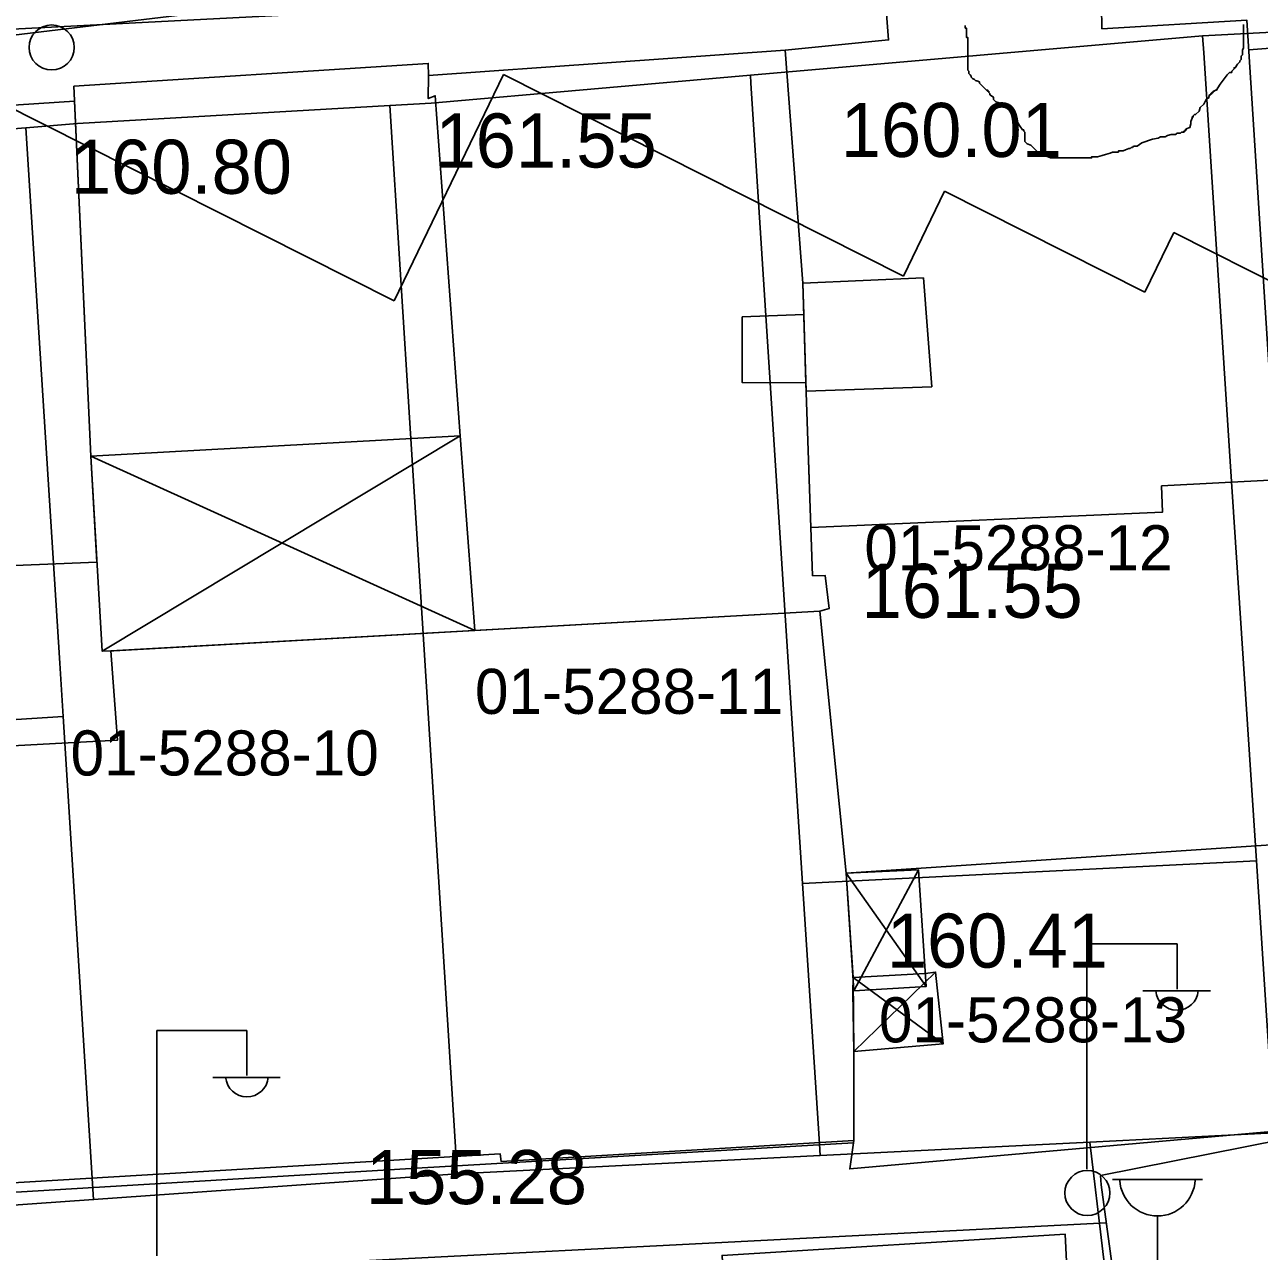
# Model space of a CAD drawing. Extents: x 419101 to 420177, y 4451541 to 4452254.
# Drawn here: x 419905.96 to 419933.36, y 4451804.94 to 4451832.16 of the extents above; entities that cross this region are included whole.
import ezdxf

# ---------------------------------------------------------------- set-up
doc = ezdxf.new("R2010")
doc.units = 0
for name, color, linetype in [('2_KADASTRO', 7, 'Continuous'), ('3_HALİHAZIR', 7, 'Continuous'), ('Level 3', 7, 'Continuous'), ('Level 62', 7, 'Continuous')]:
    doc.layers.add(name, color=color, linetype=linetype)

msp = doc.modelspace()

# ---------------------------------------------------------------- linework, layer by layer
at = {"layer": '2_KADASTRO'}
for points in [[(419929.599, 4451807.363), (419933.692, 4451807.567), (419933.672, 4451807.887), (419933.298, 4451813.605), (419932.726, 4451822.357), (419932.127, 4451831.536), (419932.103, 4451831.914), (419942.228, 4451832.442), (419960.444, 4451833.976), (419966.957, 4451767.405), (419964.966, 4451767.212), (419944.453, 4451765.219), (419944.306, 4451768.129), (419943.886, 4451776.419), (419932.776, 4451780.954), (419932.727, 4451781.361), (419929.891, 4451804.935)], [(419922.066, 4451831.036), (419932.103, 4451831.914), (419932.127, 4451831.536), (419932.726, 4451822.357), (419933.298, 4451813.605), (419923.958, 4451813.138), (419923.225, 4451813.102), (419922.862, 4451818.712), (419922.077, 4451830.862)], [(419914.064, 4451830.367), (419914.98, 4451830.42), (419922.066, 4451831.036), (419922.077, 4451830.862), (419922.862, 4451818.712), (419923.225, 4451813.102), (419923.598, 4451807.324), (419923.615, 4451807.064), (419915.559, 4451806.662), (419915.544, 4451806.9), (419915.077, 4451814.307), (419914.523, 4451823.091)], [(419905.989, 4451829.874), (419907.13, 4451829.965), (419914.064, 4451830.367), (419914.523, 4451823.091), (419915.077, 4451814.307), (419915.544, 4451806.9), (419915.559, 4451806.662), (419907.49, 4451806.09), (419906.814, 4451816.807), (419906.739, 4451817.99)], [(419897.944, 4451829.231), (419905.989, 4451829.874), (419906.739, 4451817.99), (419906.814, 4451816.807), (419899.744, 4451816.355), (419898.749, 4451816.291), (419898.616, 4451818.423), (419898.467, 4451820.821), (419898.354, 4451822.647)], [(419898.749, 4451816.291), (419899.744, 4451816.355), (419906.814, 4451816.807), (419907.49, 4451806.09), (419899.42, 4451805.517), (419899.388, 4451806.026), (419898.94, 4451813.223)], [(419923.225, 4451813.102), (419923.958, 4451813.138), (419933.298, 4451813.605), (419933.672, 4451807.887), (419933.692, 4451807.567), (419929.599, 4451807.363), (419923.615, 4451807.064), (419923.598, 4451807.324)]]:
    msp.add_lwpolyline(points, close=True, dxfattribs=at)
at = {"layer": '3_HALİHAZIR'}
for p, q in [((419907.678, 4451818.259), (419915.627, 4451823.037)), ((419915.948, 4451818.717), (419907.428, 4451822.585)), ((419924.366, 4451810.719), (419925.796, 4451813.409)), ((419924.191, 4451813.329), (419925.966, 4451810.813)), ((419929.536, 4451806.76), (419929.536, 4451811.76)), ((419929.536, 4451811.76), (419931.536, 4451811.76)), ((419931.536, 4451810.76), (419931.536, 4451811.76)), ((419926.343, 4451809.542), (419924.346, 4451811.015)), ((419924.364, 4451809.371), (419926.177, 4451811.136)), ((419930.776, 4451810.72), (419932.276, 4451810.72)), ((419908.893, 4451804.839), (419908.893, 4451809.839)), ((419908.893, 4451809.839), (419910.893, 4451809.839)), ((419910.893, 4451808.839), (419910.893, 4451809.839)), ((419910.133, 4451808.799), (419911.633, 4451808.799)), ((419930.102, 4451806.532), (419932.102, 4451806.532)), ((419931.102, 4451801.532), (419931.102, 4451805.725))]:
    msp.add_line(p, q, dxfattribs=at)
for points in [[(419933.13, 4451831.605), (419950.211, 4451832.932), (419960.225, 4451833.652), (419960.638, 4451833.569), (419960.976, 4451833.352), (419961.186, 4451833.123), (419961.38, 4451832.838), (419961.611, 4451832.326), (419961.769, 4451831.855), (419961.891, 4451831.296), (419961.923, 4451830.836), (419961.847, 4451830.375), (419961.46, 4451829.552), (419960.831, 4451828.633)], [(419932.303, 4451833.435), (419897.628, 4451831.646), (419885.354, 4451831.018), (419885.134, 4451831.042), (419885, 4451831.1), (419884.842, 4451831.238), (419884.713, 4451831.422), (419884.475, 4451831.771), (419884.369, 4451831.945), (419884.316, 4451832.013), (419884.164, 4451832.208)], [(419929.855, 4451806.414), (419929.84, 4451806.621), (419934.688, 4451807.581), (419934.324, 4451812.772)], [(419924.356, 4451807.347), (419914.783, 4451806.794), (419900.943, 4451805.961), (419892.67, 4451805.336)], [(419945.897, 4451768.473), (419944.424, 4451768.303), (419934.808, 4451769.885), (419929.855, 4451806.414)], [(419854.872, 4451800.807), (419854.824, 4451801.12), (419854.83, 4451801.251), (419854.89, 4451801.343), (419871.116, 4451802.486), (419886.173, 4451803.097), (419905.651, 4451804.328), (419929.968, 4451805.575)]]:
    msp.add_lwpolyline(points, dxfattribs=at)
for points in [[(419923.41, 4451821.003), (419931.215, 4451821.345), (419931.193, 4451821.926), (419933.738, 4451822.058), (419933.088, 4451832.258), (419929.868, 4451832.071), (419929.855, 4451833.083), (419925.055, 4451832.801), (419925.134, 4451831.82), (419922.838, 4451831.592), (419923.231, 4451826.426), (419923.252, 4451825.731), (419923.296, 4451824.209), (419923.296, 4451824.209)], [(419923.607, 4451819.149), (419923.815, 4451819.201), (419923.729, 4451819.934), (419923.448, 4451819.933), (419923.296, 4451824.209), (419923.231, 4451826.426), (419922.838, 4451831.592), (419914.925, 4451831.034), (419914.917, 4451830.52), (419915.074, 4451830.583), (419915.627, 4451823.037), (419915.948, 4451818.717)], [(419907.428, 4451822.585), (419915.627, 4451823.037), (419915.074, 4451830.583), (419914.917, 4451830.52), (419914.925, 4451831.034), (419914.917, 4451831.301), (419907.053, 4451830.792), (419907.428, 4451822.585)], [(419891.692, 4451820.1), (419896.95, 4451820.217), (419897.033, 4451817.99), (419899.872, 4451818.138), (419899.737, 4451819.916), (419907.564, 4451820.235), (419907.428, 4451822.585), (419907.068, 4451830.461), (419891.037, 4451829.415)], [(419925.91, 4451826.539), (419923.231, 4451826.426), (419923.302, 4451824.027), (419926.092, 4451824.125)], [(419923.252, 4451825.731), (419921.887, 4451825.674), (419921.885, 4451824.218), (419923.296, 4451824.209)], [(419915.948, 4451818.717), (419907.941, 4451818.266), (419907.678, 4451818.259), (419907.428, 4451822.585), (419915.627, 4451823.037)], [(419933.738, 4451822.058), (419933.982, 4451816.382), (419934.067, 4451813.987), (419924.191, 4451813.329), (419923.607, 4451819.149), (419923.815, 4451819.201), (419923.729, 4451819.934), (419923.448, 4451819.933), (419923.41, 4451821.003), (419931.215, 4451821.345), (419931.193, 4451821.926), (419933.738, 4451822.058)], [(419924.364, 4451807.399), (419924.364, 4451809.371), (419924.346, 4451811.015), (419924.191, 4451813.329), (419923.607, 4451819.149), (419907.873, 4451818.263), (419908.018, 4451816.281), (419900.054, 4451815.852), (419900.477, 4451806.15), (419916.513, 4451807.107), (419916.539, 4451806.932)], [(419924.191, 4451813.329), (419934.067, 4451813.987), (419934.555, 4451807.677), (419924.272, 4451806.77), (419924.364, 4451807.399), (419924.364, 4451809.371), (419924.341, 4451810.692), (419924.346, 4451811.015)], [(419924.366, 4451810.719), (419924.191, 4451813.329), (419925.796, 4451813.409), (419925.966, 4451810.813)], [(419924.341, 4451810.692), (419924.364, 4451809.371), (419926.343, 4451809.542), (419926.177, 4451811.136), (419925.947, 4451811.105), (419924.346, 4451811.015)], [(419921.86, 4451796.422), (419929.459, 4451796.994), (419929.051, 4451805.322), (419921.438, 4451804.849)]]:
    msp.add_lwpolyline(points, close=True, dxfattribs=at)
for centre in [(419906.559, 4451831.655), (419929.546, 4451806.235)]:
    msp.add_circle(centre, 0.5, dxfattribs=at)
for centre, radius, start, end in [((419931.536, 4451810.764), 0.474, 184.8384, 355.1464), ((419910.893, 4451808.842), 0.474, 184.8384, 355.1464), ((419931.102, 4451806.562), 0.837, 183.298, 356.9072)]:
    msp.add_arc(centre, radius, start, end, dxfattribs=at)
at = {"layer": 'Level 3'}
for points in [[(419928.757, 4451829.203), (419928.731, 4451829.203), (419928.601, 4451829.255), (419928.575, 4451829.281), (419928.549, 4451829.281), (419928.549, 4451829.307), (419928.471, 4451829.307), (419928.419, 4451829.359), (419928.342, 4451829.437), (419928.29, 4451829.489), (419928.212, 4451829.515), (419928.186, 4451829.541), (419928.16, 4451829.567), (419928.16, 4451829.593), (419928.16, 4451829.671), (419928.16, 4451829.749), (419928.16, 4451829.774), (419928.134, 4451829.8), (419928.134, 4451829.826), (419928.108, 4451829.826), (419928.056, 4451829.904), (419928.004, 4451829.982), (419927.978, 4451830.06), (419927.952, 4451830.086), (419927.952, 4451830.112), (419927.926, 4451830.138), (419927.875, 4451830.164), (419927.849, 4451830.19), (419927.849, 4451830.216), (419927.823, 4451830.242), (419927.823, 4451830.268), (419927.745, 4451830.32), (419927.745, 4451830.346), (419927.719, 4451830.372), (419927.641, 4451830.398), (419927.589, 4451830.424), (419927.511, 4451830.45), (419927.485, 4451830.476), (419927.46, 4451830.502), (419927.46, 4451830.528), (419927.46, 4451830.554), (419927.382, 4451830.605), (419927.382, 4451830.631), (419927.356, 4451830.657), (419927.356, 4451830.683), (419927.33, 4451830.683), (419927.33, 4451830.709), (419927.304, 4451830.709), (419927.278, 4451830.735), (419927.252, 4451830.761), (419927.226, 4451830.787), (419927.2, 4451830.813), (419927.174, 4451830.839), (419927.148, 4451830.865), (419927.148, 4451830.891), (419927.096, 4451830.917), (419927.07, 4451830.917), (419927.044, 4451830.943), (419926.993, 4451830.969), (419926.967, 4451830.995), (419926.967, 4451831.021), (419926.941, 4451831.047), (419926.915, 4451831.073), (419926.915, 4451831.099), (419926.915, 4451831.125), (419926.889, 4451831.151), (419926.889, 4451831.177), (419926.889, 4451831.203), (419926.889, 4451831.281), (419926.889, 4451831.333), (419926.889, 4451831.359), (419926.889, 4451831.385), (419926.889, 4451831.41), (419926.889, 4451831.436), (419926.889, 4451831.462), (419926.889, 4451831.488), (419926.889, 4451831.514), (419926.889, 4451831.54), (419926.889, 4451831.566), (419926.889, 4451831.592), (419926.889, 4451831.618), (419926.889, 4451831.644), (419926.889, 4451831.67), (419926.889, 4451831.696), (419926.889, 4451831.722), (419926.889, 4451831.748), (419926.889, 4451831.826), (419926.889, 4451831.852), (419926.889, 4451831.878), (419926.863, 4451831.878), (419926.863, 4451831.904), (419926.863, 4451831.93), (419926.863, 4451831.956), (419926.863, 4451831.982), (419926.863, 4451832.008), (419926.863, 4451832.034), (419926.863, 4451832.06), (419926.863, 4451832.086), (419926.837, 4451832.086), (419926.837, 4451832.112), (419926.837, 4451832.138)], [(419933.011, 4451832.164), (419933.011, 4451832.086), (419933.011, 4451832.008), (419933.011, 4451831.93), (419933.011, 4451831.852), (419933.011, 4451831.774), (419933.011, 4451831.722), (419933.011, 4451831.644), (419932.985, 4451831.592), (419932.985, 4451831.488), (419932.959, 4451831.462), (419932.959, 4451831.385), (419932.933, 4451831.359), (419932.933, 4451831.333), (419932.881, 4451831.281), (419932.829, 4451831.203), (419932.803, 4451831.203), (419932.803, 4451831.177), (419932.777, 4451831.151), (419932.751, 4451831.125), (419932.751, 4451831.099), (419932.726, 4451831.099), (419932.7, 4451831.099)], [(419932.7, 4451831.099), (419932.648, 4451831.047), (419932.492, 4451830.839), (419932.44, 4451830.761), (419932.414, 4451830.709), (419932.388, 4451830.709), (419932.362, 4451830.683), (419932.336, 4451830.683), (419932.336, 4451830.657), (419932.31, 4451830.657), (419932.31, 4451830.631), (419932.285, 4451830.631), (419932.285, 4451830.605), (419932.259, 4451830.605), (419932.233, 4451830.528), (419932.207, 4451830.528), (419932.181, 4451830.502), (419932.129, 4451830.398), (419932.051, 4451830.32), (419932.025, 4451830.242), (419931.947, 4451830.164), (419931.921, 4451830.164), (419931.895, 4451830.138), (419931.895, 4451830.112), (419931.869, 4451830.112), (419931.869, 4451830.086), (419931.844, 4451830.008), (419931.844, 4451829.956), (419931.818, 4451829.878), (419931.74, 4451829.852), (419931.74, 4451829.826), (419931.714, 4451829.826), (419931.714, 4451829.8), (419931.688, 4451829.8), (419931.688, 4451829.774), (419931.662, 4451829.774), (419931.636, 4451829.774), (419931.61, 4451829.749), (419931.584, 4451829.749), (419931.558, 4451829.749), (419931.532, 4451829.749), (419931.506, 4451829.723), (419931.48, 4451829.723), (419931.454, 4451829.723), (419931.428, 4451829.723), (419931.403, 4451829.723), (419931.325, 4451829.697), (419931.273, 4451829.671), (419931.195, 4451829.671), (419931.169, 4451829.671), (419931.117, 4451829.645), (419930.988, 4451829.619), (419930.754, 4451829.541), (419930.65, 4451829.463), (419930.572, 4451829.463), (419930.547, 4451829.437), (419930.521, 4451829.437), (419930.495, 4451829.411), (419930.469, 4451829.411), (419930.391, 4451829.385), (419930.339, 4451829.359), (419930.313, 4451829.359), (419930.287, 4451829.359), (419930.261, 4451829.359), (419930.235, 4451829.359), (419930.235, 4451829.333), (419930.209, 4451829.333), (419930.183, 4451829.333), (419930.106, 4451829.333), (419930.054, 4451829.307), (419929.95, 4451829.281), (419929.872, 4451829.255), (419929.768, 4451829.229), (419929.716, 4451829.229), (419929.69, 4451829.229), (419929.665, 4451829.229), (419929.639, 4451829.229), (419929.639, 4451829.203), (419929.613, 4451829.203), (419929.587, 4451829.203), (419929.561, 4451829.203), (419929.535, 4451829.203), (419929.509, 4451829.203), (419929.483, 4451829.203), (419929.457, 4451829.203), (419929.431, 4451829.203), (419929.405, 4451829.203), (419929.327, 4451829.203), (419929.275, 4451829.203), (419929.198, 4451829.203), (419929.146, 4451829.203), (419929.12, 4451829.203), (419929.094, 4451829.203), (419929.042, 4451829.203), (419928.964, 4451829.203), (419928.938, 4451829.203), (419928.886, 4451829.203), (419928.86, 4451829.203), (419928.808, 4451829.203), (419928.783, 4451829.203), (419928.757, 4451829.203)]]:
    msp.add_lwpolyline(points, dxfattribs=at)
at = {"layer": 'Level 62'}
for p, q in [((419882.759, 4451829.172), (419936.006, 4451835.571)), ((419914.161, 4451826.029), (419916.588, 4451831.051)), ((419914.161, 4451826.029), (419916.588, 4451831.051)), ((419914.161, 4451826.029), (419916.588, 4451831.051)), ((419916.588, 4451831.051), (419925.464, 4451826.58)), ((419916.588, 4451831.051), (419925.464, 4451826.58)), ((419916.588, 4451831.051), (419925.464, 4451826.58)), ((419905.405, 4451830.44), (419914.161, 4451826.029)), ((419905.405, 4451830.44), (419914.161, 4451826.029)), ((419905.405, 4451830.44), (419914.161, 4451826.029)), ((419925.464, 4451826.58), (419926.374, 4451828.464)), ((419925.464, 4451826.58), (419926.374, 4451828.464)), ((419925.464, 4451826.58), (419926.374, 4451828.464)), ((419926.374, 4451828.464), (419930.824, 4451826.223)), ((419926.374, 4451828.464), (419930.824, 4451826.223)), ((419926.374, 4451828.464), (419930.824, 4451826.223)), ((419930.824, 4451826.223), (419931.463, 4451827.546)), ((419930.824, 4451826.223), (419931.463, 4451827.546)), ((419930.824, 4451826.223), (419931.463, 4451827.546)), ((419931.463, 4451827.546), (419935.778, 4451825.373)), ((419931.463, 4451827.546), (419935.778, 4451825.373)), ((419931.463, 4451827.546), (419935.778, 4451825.373))]:
    msp.add_line(p, q, dxfattribs=at)

# ---------------------------------------------------------------- texts
at = {"layer": '2_KADASTRO'}
for s, p in [('01-5288-12', (419924.596, 4451820.053)), ('01-5288-11', (419915.954, 4451816.866)), ('01-5288-10', (419906.979, 4451815.499)), ('01-5288-13', (419924.92, 4451809.577))]:
    msp.add_text(s, height=1, dxfattribs=at).set_placement(p)
at = {"layer": '3_HALİHAZIR'}
for s, p in [('160.01', (419924.072, 4451829.224)), ('161.55', (419915.078, 4451828.99)), ('160.80', (419906.985, 4451828.407)), ('161.55', (419924.534, 4451818.997)), ('160.41', (419925.095, 4451811.235))]:
    msp.add_text(s, height=1.2, dxfattribs=at).set_placement(p)
msp.add_text('155.28 ', height=1.2, rotation=359.9971, dxfattribs=at).set_placement((419913.533, 4451805.987))

doc.saveas('drawing.dxf')
